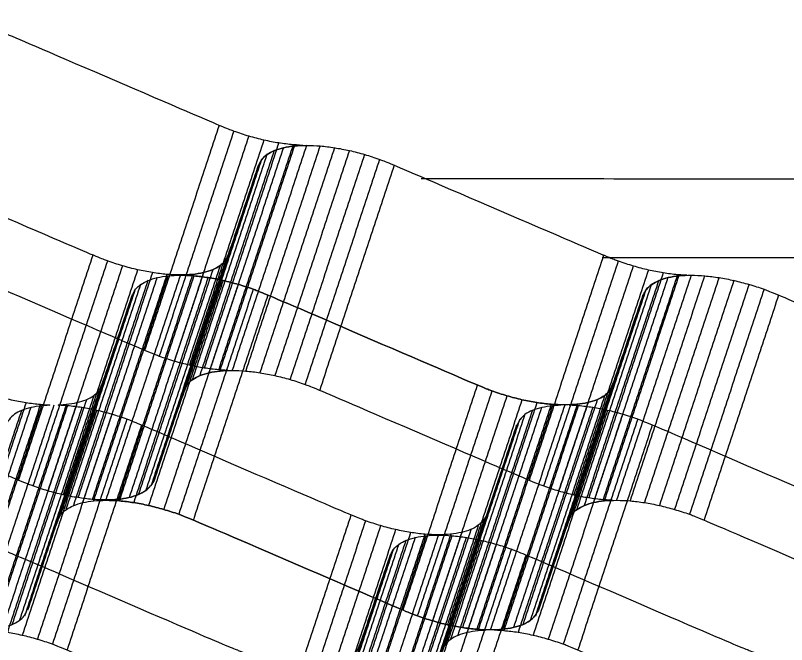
# Model space of a CAD drawing. Extents: x 638850 to 644908, y 297188 to 298900.
# Drawn here: x 643593.06 to 643616.8, y 298445.85 to 298465.22 of the extents above; entities that cross this region are included whole.
import ezdxf

# ---------------------------------------------------------------- set-up
doc = ezdxf.new("R2010")
doc.units = 0
doc.layers.add('12', color=7, linetype='Continuous')
doc.layers.add('5', color=7, linetype='Continuous')

msp = doc.modelspace()

# ---------------------------------------------------------------- linework, layer by layer
at = {"layer": '12'}
for points, degree in [([(643599.621, 298457.837), (643600.539, 298460.618), (643600.636, 298460.796), (643600.801, 298460.947), (643601.025, 298461.068), (643601.311, 298461.155), (643601.646, 298461.209), (643602.024, 298461.228), (643601.611, 298461.247), (643601.168, 298461.301), (643600.709, 298461.387), (643600.242, 298461.509), (643599.778, 298461.66), (643599.33, 298461.838), (643592.882, 298464.619), (643592.434, 298464.797), (643591.972, 298464.946), (643591.505, 298465.067), (643591.046, 298465.156), (643590.603, 298465.21), (643590.187, 298465.229), (643589.807, 298465.21), (643589.472, 298465.156), (643589.188, 298465.067), (643588.962, 298464.946), (643588.8, 298464.797), (643588.702, 298464.619), (643587.782, 298461.838), (643587.687, 298461.66), (643587.522, 298461.509), (643587.296, 298461.387), (643587.012, 298461.301), (643586.677, 298461.247), (643586.297, 298461.228), (643586.712, 298461.209), (643587.155, 298461.155), (643587.614, 298461.068), (643588.081, 298460.947), (643588.543, 298460.796), (643588.994, 298460.618), (643595.439, 298457.837), (643595.89, 298457.661), (643596.351, 298457.51), (643596.819, 298457.388), (643597.278, 298457.299), (643597.72, 298457.245), (643598.136, 298457.229), (643598.514, 298457.245), (643598.852, 298457.299), (643599.135, 298457.388), (643599.359, 298457.51), (643599.524, 298457.661), (643599.621, 298457.837)], 3), ([(643599.33, 298461.838), (643597.035, 298454.91)], 1), ([(643599.778, 298461.66), (643597.485, 298454.732)], 1), ([(643600.242, 298461.509), (643597.947, 298454.58)], 1), ([(643611.458, 298453.838), (643612.379, 298456.619), (643612.476, 298456.797), (643612.638, 298456.946), (643612.865, 298457.067), (643613.148, 298457.156), (643613.483, 298457.21), (643613.864, 298457.229), (643613.448, 298457.245), (643613.005, 298457.299), (643612.546, 298457.388), (643612.079, 298457.51), (643611.617, 298457.661), (643611.166, 298457.837), (643604.721, 298460.618), (643604.271, 298460.796), (643603.809, 298460.947), (643603.342, 298461.068), (643602.883, 298461.155), (643602.44, 298461.209), (643602.024, 298461.228), (643601.646, 298461.209), (643601.311, 298461.155), (643601.025, 298461.068), (643600.801, 298460.947), (643600.636, 298460.796), (643600.539, 298460.618), (643599.621, 298457.837), (643599.524, 298457.661), (643599.359, 298457.51), (643599.135, 298457.388), (643598.852, 298457.299), (643598.514, 298457.245), (643598.136, 298457.229), (643598.552, 298457.21), (643598.992, 298457.156), (643599.454, 298457.067), (643599.918, 298456.946), (643600.383, 298456.797), (643600.831, 298456.619), (643607.278, 298453.838), (643607.727, 298453.66), (643608.191, 298453.508), (643608.655, 298453.387), (643609.114, 298453.301), (643609.557, 298453.247), (643609.973, 298453.228), (643610.354, 298453.247), (643610.688, 298453.301), (643610.972, 298453.387), (643611.199, 298453.508), (643611.361, 298453.66), (643611.458, 298453.838)], 3), ([(643600.709, 298461.387), (643598.414, 298454.459)], 1), ([(643601.168, 298461.301), (643598.873, 298454.372)], 1), ([(643601.611, 298461.247), (643599.316, 298454.318)], 1), ([(643601.646, 298461.209), (643599.351, 298454.281)], 1), ([(643601.646, 298461.209), (643599.351, 298454.281)], 1), ([(643602.024, 298461.228), (643599.732, 298454.3)], 1), ([(643602.024, 298461.228), (643599.732, 298454.3)], 1), ([(643602.44, 298461.209), (643600.148, 298454.281)], 1), ([(643601.025, 298461.068), (643598.733, 298454.14)], 1), ([(643601.025, 298461.068), (643598.733, 298454.14)], 1), ([(643601.311, 298461.155), (643599.016, 298454.227)], 1), ([(643601.311, 298461.155), (643599.016, 298454.227)], 1), ([(643602.883, 298461.155), (643600.588, 298454.227)], 1), ([(643603.342, 298461.068), (643601.049, 298454.14)], 1), ([(643600.636, 298460.796), (643598.344, 298453.868)], 1), ([(643600.636, 298460.796), (643598.344, 298453.868)], 1), ([(643600.801, 298460.947), (643598.506, 298454.019)], 1), ([(643600.801, 298460.947), (643598.506, 298454.019)], 1), ([(643603.809, 298460.947), (643601.514, 298454.019)], 1), ([(643604.271, 298460.796), (643601.978, 298453.868)], 1), ([(643600.539, 298460.618), (643598.247, 298453.689)], 1), ([(643600.539, 298460.618), (643598.247, 298453.689)], 1), ([(643604.721, 298460.618), (643602.426, 298453.689)], 1), ([(643597.326, 298450.908), (643598.247, 298453.689), (643598.344, 298453.868), (643598.506, 298454.019), (643598.733, 298454.14), (643599.016, 298454.227), (643599.351, 298454.281), (643599.732, 298454.3), (643599.316, 298454.318), (643598.873, 298454.372), (643598.414, 298454.459), (643597.947, 298454.58), (643597.485, 298454.732), (643597.035, 298454.91), (643590.59, 298457.691), (643590.139, 298457.869), (643589.677, 298458.017), (643589.21, 298458.139), (643588.751, 298458.228), (643588.308, 298458.282), (643587.892, 298458.301), (643587.514, 298458.282), (643587.177, 298458.228), (643586.893, 298458.139), (643586.669, 298458.017), (643586.505, 298457.869), (643586.407, 298457.691), (643585.489, 298454.91), (643585.392, 298454.732), (643585.227, 298454.58), (643585.003, 298454.459), (643584.72, 298454.372), (643584.382, 298454.318), (643584.004, 298454.3), (643584.42, 298454.281), (643584.86, 298454.227), (643585.322, 298454.14), (643585.786, 298454.019), (643586.251, 298453.868), (643586.699, 298453.689), (643593.147, 298450.908), (643593.595, 298450.733), (643594.056, 298450.582), (643594.524, 298450.46), (643594.983, 298450.371), (643595.425, 298450.317), (643595.841, 298450.301), (643596.222, 298450.317), (643596.557, 298450.371), (643596.84, 298450.46), (643597.067, 298450.582), (643597.229, 298450.733), (643597.326, 298450.908)], 3), ([(643595.439, 298457.837), (643593.147, 298450.908)], 1), ([(643595.89, 298457.661), (643593.595, 298450.733)], 1), ([(643599.524, 298457.661), (643597.229, 298450.733)], 1), ([(643599.524, 298457.661), (643597.229, 298450.733)], 1), ([(643599.621, 298457.837), (643597.326, 298450.908)], 1), ([(643599.621, 298457.837), (643597.326, 298450.908)], 1), ([(643611.166, 298457.837), (643608.874, 298450.908)], 1), ([(643611.617, 298457.661), (643609.322, 298450.733)], 1), ([(643596.351, 298457.51), (643594.056, 298450.582)], 1), ([(643599.359, 298457.51), (643597.067, 298450.582)], 1), ([(643599.359, 298457.51), (643597.067, 298450.582)], 1), ([(643612.079, 298457.51), (643609.784, 298450.582)], 1), ([(643591.84, 298449.836), (643592.76, 298452.617), (643592.858, 298452.796), (643593.02, 298452.947), (643593.246, 298453.068), (643593.53, 298453.155), (643593.865, 298453.209), (643594.245, 298453.228), (643593.83, 298453.247), (643593.387, 298453.301), (643592.928, 298453.387), (643592.461, 298453.508), (643591.999, 298453.66), (643591.551, 298453.838), (643585.103, 298456.619), (643584.655, 298456.797), (643584.191, 298456.946), (643583.726, 298457.067), (643583.265, 298457.156), (643582.824, 298457.21), (643582.409, 298457.229), (643582.028, 298457.21), (643581.693, 298457.156), (643581.41, 298457.067), (643581.183, 298456.946), (643581.018, 298456.797), (643580.924, 298456.619), (643580.003, 298453.838), (643579.906, 298453.66), (643579.744, 298453.508), (643579.517, 298453.387), (643579.233, 298453.301), (643578.899, 298453.247), (643578.518, 298453.228), (643578.934, 298453.209), (643579.377, 298453.155), (643579.836, 298453.068), (643580.3, 298452.947), (643580.764, 298452.796), (643581.213, 298452.617), (643587.66, 298449.836), (643588.108, 298449.661), (643588.573, 298449.51), (643589.037, 298449.388), (643589.496, 298449.299), (643589.939, 298449.245), (643590.355, 298449.229), (643590.735, 298449.245), (643591.07, 298449.299), (643591.354, 298449.388), (643591.581, 298449.51), (643591.743, 298449.661), (643591.84, 298449.836)], 3), ([(643607.567, 298449.836), (643608.488, 298452.617), (643608.585, 298452.796), (643608.747, 298452.947), (643608.974, 298453.068), (643609.257, 298453.155), (643609.592, 298453.209), (643609.973, 298453.228), (643609.557, 298453.247), (643609.114, 298453.301), (643608.655, 298453.387), (643608.191, 298453.508), (643607.727, 298453.66), (643607.278, 298453.838), (643600.831, 298456.619), (643600.383, 298456.797), (643599.918, 298456.946), (643599.454, 298457.067), (643598.992, 298457.156), (643598.552, 298457.21), (643598.136, 298457.229), (643597.755, 298457.21), (643597.421, 298457.156), (643597.137, 298457.067), (643596.91, 298456.946), (643596.748, 298456.797), (643596.651, 298456.619), (643595.73, 298453.838), (643595.633, 298453.66), (643595.471, 298453.508), (643595.244, 298453.387), (643594.961, 298453.301), (643594.626, 298453.247), (643594.245, 298453.228), (643594.661, 298453.209), (643595.104, 298453.155), (643595.563, 298453.068), (643596.03, 298452.947), (643596.492, 298452.796), (643596.94, 298452.617), (643603.388, 298449.836), (643603.836, 298449.661), (643604.3, 298449.51), (643604.765, 298449.388), (643605.226, 298449.299), (643605.666, 298449.245), (643606.082, 298449.229), (643606.463, 298449.245), (643606.798, 298449.299), (643607.081, 298449.388), (643607.308, 298449.51), (643607.47, 298449.661), (643607.567, 298449.836)], 3), ([(643596.819, 298457.388), (643594.524, 298450.46)], 1), ([(643597.278, 298457.299), (643594.983, 298450.371)], 1), ([(643597.72, 298457.245), (643595.425, 298450.317)], 1), ([(643597.755, 298457.21), (643595.46, 298450.282)], 1), ([(643598.136, 298457.229), (643595.841, 298450.301)], 1), ([(643598.136, 298457.229), (643595.841, 298450.301)], 1), ([(643598.136, 298457.229), (643595.841, 298450.301)], 1), ([(643598.514, 298457.245), (643596.222, 298450.317)], 1), ([(643598.514, 298457.245), (643596.222, 298450.317)], 1), ([(643598.552, 298457.21), (643596.257, 298450.282)], 1), ([(643598.552, 298457.21), (643596.257, 298450.282)], 1), ([(643598.852, 298457.299), (643596.557, 298450.371)], 1), ([(643598.852, 298457.299), (643596.557, 298450.371)], 1), ([(643599.135, 298457.388), (643596.84, 298450.46)], 1), ([(643599.135, 298457.388), (643596.84, 298450.46)], 1), ([(643623.295, 298449.836), (643624.215, 298452.617), (643624.313, 298452.796), (643624.475, 298452.947), (643624.701, 298453.068), (643624.985, 298453.155), (643625.32, 298453.209), (643625.7, 298453.228), (643625.285, 298453.247), (643624.842, 298453.301), (643624.383, 298453.387), (643623.918, 298453.508), (643623.454, 298453.66), (643623.006, 298453.838), (643616.558, 298456.619), (643616.11, 298456.797), (643615.646, 298456.946), (643615.181, 298457.067), (643614.722, 298457.156), (643614.279, 298457.21), (643613.864, 298457.229), (643613.483, 298457.21), (643613.148, 298457.156), (643612.865, 298457.067), (643612.638, 298456.946), (643612.476, 298456.797), (643612.379, 298456.619), (643611.458, 298453.838), (643611.361, 298453.66), (643611.199, 298453.508), (643610.972, 298453.387), (643610.688, 298453.301), (643610.354, 298453.247), (643609.973, 298453.228), (643610.389, 298453.209), (643610.832, 298453.155), (643611.291, 298453.068), (643611.758, 298452.947), (643612.219, 298452.796), (643612.668, 298452.617), (643619.115, 298449.836), (643619.563, 298449.661), (643620.028, 298449.51), (643620.495, 298449.388), (643620.954, 298449.299), (643621.394, 298449.245), (643621.81, 298449.229), (643622.19, 298449.245), (643622.525, 298449.299), (643622.809, 298449.388), (643623.036, 298449.51), (643623.2, 298449.661), (643623.295, 298449.836)], 3), ([(643612.546, 298457.388), (643610.251, 298450.46)], 1), ([(643613.005, 298457.299), (643610.71, 298450.371)], 1), ([(643613.448, 298457.245), (643611.153, 298450.317)], 1), ([(643613.483, 298457.21), (643611.188, 298450.282)], 1), ([(643613.483, 298457.21), (643611.188, 298450.282)], 1), ([(643613.864, 298457.229), (643611.569, 298450.301)], 1), ([(643613.864, 298457.229), (643611.569, 298450.301)], 1), ([(643614.279, 298457.21), (643611.984, 298450.282)], 1), ([(643596.91, 298456.946), (643594.615, 298450.017)], 1), ([(643597.137, 298457.067), (643594.842, 298450.139)], 1), ([(643597.421, 298457.156), (643595.126, 298450.228)], 1), ([(643598.992, 298457.156), (643596.7, 298450.228)], 1), ([(643598.992, 298457.156), (643596.7, 298450.228)], 1), ([(643599.454, 298457.067), (643597.159, 298450.139)], 1), ([(643599.454, 298457.067), (643597.159, 298450.139)], 1), ([(643599.918, 298456.946), (643597.626, 298450.017)], 1), ([(643599.918, 298456.946), (643597.626, 298450.017)], 1), ([(643612.638, 298456.946), (643610.343, 298450.017)], 1), ([(643612.638, 298456.946), (643610.343, 298450.017)], 1), ([(643612.865, 298457.067), (643610.57, 298450.139)], 1), ([(643612.865, 298457.067), (643610.57, 298450.139)], 1), ([(643613.148, 298457.156), (643610.853, 298450.228)], 1), ([(643613.148, 298457.156), (643610.853, 298450.228)], 1), ([(643614.722, 298457.156), (643612.427, 298450.228)], 1), ([(643615.181, 298457.067), (643612.886, 298450.139)], 1), ([(643615.646, 298456.946), (643613.353, 298450.017)], 1), ([(643596.748, 298456.797), (643594.453, 298449.869)], 1), ([(643600.383, 298456.797), (643598.088, 298449.869)], 1), ([(643600.383, 298456.797), (643598.088, 298449.869)], 1), ([(643612.476, 298456.797), (643610.181, 298449.869)], 1), ([(643612.476, 298456.797), (643610.181, 298449.869)], 1), ([(643616.11, 298456.797), (643613.815, 298449.869)], 1), ([(643596.651, 298456.619), (643594.356, 298449.691)], 1), ([(643600.831, 298456.619), (643598.536, 298449.691)], 1), ([(643600.831, 298456.619), (643598.536, 298449.691)], 1), ([(643612.379, 298456.619), (643610.084, 298449.691)], 1), ([(643612.379, 298456.619), (643610.084, 298449.691)], 1), ([(643616.558, 298456.619), (643614.263, 298449.691)], 1), ([(643609.163, 298446.91), (643610.084, 298449.691), (643610.181, 298449.869), (643610.343, 298450.017), (643610.57, 298450.139), (643610.853, 298450.228), (643611.188, 298450.282), (643611.569, 298450.301), (643611.153, 298450.317), (643610.71, 298450.371), (643610.251, 298450.46), (643609.784, 298450.582), (643609.322, 298450.733), (643608.874, 298450.908), (643602.426, 298453.689), (643601.978, 298453.868), (643601.514, 298454.019), (643601.049, 298454.14), (643600.588, 298454.227), (643600.148, 298454.281), (643599.732, 298454.3), (643599.351, 298454.281), (643599.016, 298454.227), (643598.733, 298454.14), (643598.506, 298454.019), (643598.344, 298453.868), (643598.247, 298453.689), (643597.326, 298450.908), (643597.229, 298450.733), (643597.067, 298450.582), (643596.84, 298450.46), (643596.557, 298450.371), (643596.222, 298450.317), (643595.841, 298450.301), (643596.257, 298450.282), (643596.7, 298450.228), (643597.159, 298450.139), (643597.626, 298450.017), (643598.088, 298449.869), (643598.536, 298449.691), (643604.983, 298446.91), (643605.432, 298446.731), (643605.896, 298446.58), (643606.36, 298446.459), (643606.822, 298446.372), (643607.262, 298446.318), (643607.678, 298446.299), (643608.059, 298446.318), (643608.393, 298446.372), (643608.677, 298446.459), (643608.904, 298446.58), (643609.066, 298446.731), (643609.163, 298446.91)], 3), ([(643595.633, 298453.66), (643593.338, 298446.731)], 1), ([(643595.73, 298453.838), (643593.435, 298446.91)], 1), ([(643607.278, 298453.838), (643604.983, 298446.91)], 1), ([(643607.278, 298453.838), (643604.983, 298446.91)], 1), ([(643607.727, 298453.66), (643605.432, 298446.731)], 1), ([(643607.727, 298453.66), (643605.432, 298446.731)], 1), ([(643611.361, 298453.66), (643609.066, 298446.731)], 1), ([(643611.361, 298453.66), (643609.066, 298446.731)], 1), ([(643611.458, 298453.838), (643609.163, 298446.91)], 1), ([(643611.458, 298453.838), (643609.163, 298446.91)], 1), ([(643595.244, 298453.387), (643592.949, 298446.459)], 1), ([(643595.471, 298453.508), (643593.176, 298446.58)], 1), ([(643608.191, 298453.508), (643605.896, 298446.58)], 1), ([(643608.191, 298453.508), (643605.896, 298446.58)], 1), ([(643608.655, 298453.387), (643606.36, 298446.459)], 1), ([(643608.655, 298453.387), (643606.36, 298446.459)], 1), ([(643610.972, 298453.387), (643608.677, 298446.459)], 1), ([(643610.972, 298453.387), (643608.677, 298446.459)], 1), ([(643611.199, 298453.508), (643608.904, 298446.58)], 1), ([(643611.199, 298453.508), (643608.904, 298446.58)], 1), ([(643593.387, 298453.301), (643591.092, 298446.372)], 1), ([(643593.53, 298453.155), (643591.235, 298446.227)], 1), ([(643593.83, 298453.247), (643591.535, 298446.318)], 1), ([(643593.865, 298453.209), (643591.572, 298446.281)], 1), ([(643594.245, 298453.228), (643591.95, 298446.299)], 1), ([(643594.245, 298453.228), (643591.95, 298446.299)], 1), ([(643594.626, 298453.247), (643592.331, 298446.318)], 1), ([(643594.661, 298453.209), (643592.366, 298446.281)], 1), ([(643594.961, 298453.301), (643592.666, 298446.372)], 1), ([(643595.104, 298453.155), (643592.809, 298446.227)], 1), ([(643609.114, 298453.301), (643606.822, 298446.372)], 1), ([(643609.114, 298453.301), (643606.822, 298446.372)], 1), ([(643609.257, 298453.155), (643606.962, 298446.227)], 1), ([(643609.557, 298453.247), (643607.262, 298446.318)], 1), ([(643609.557, 298453.247), (643607.262, 298446.318)], 1), ([(643609.592, 298453.209), (643607.3, 298446.281)], 1), ([(643609.973, 298453.228), (643607.678, 298446.299)], 1), ([(643609.973, 298453.228), (643607.678, 298446.299)], 1), ([(643609.973, 298453.228), (643607.678, 298446.299)], 1), ([(643610.354, 298453.247), (643608.059, 298446.318)], 1), ([(643610.354, 298453.247), (643608.059, 298446.318)], 1), ([(643610.389, 298453.209), (643608.094, 298446.281)], 1), ([(643610.688, 298453.301), (643608.393, 298446.372)], 1), ([(643610.688, 298453.301), (643608.393, 298446.372)], 1), ([(643610.832, 298453.155), (643608.537, 298446.227)], 1), ([(643593.246, 298453.068), (643590.951, 298446.14)], 1), ([(643595.563, 298453.068), (643593.268, 298446.14)], 1), ([(643596.03, 298452.947), (643593.735, 298446.019)], 1), ([(643608.747, 298452.947), (643606.455, 298446.019)], 1), ([(643608.974, 298453.068), (643606.679, 298446.14)], 1), ([(643611.291, 298453.068), (643608.996, 298446.14)], 1), ([(643611.758, 298452.947), (643609.463, 298446.019)], 1), ([(643596.492, 298452.796), (643594.197, 298445.867)], 1), ([(643608.585, 298452.796), (643606.29, 298445.867)], 1), ([(643612.219, 298452.796), (643609.924, 298445.867)], 1), ([(643596.94, 298452.617), (643594.648, 298445.689)], 1), ([(643608.488, 298452.617), (643606.193, 298445.689)], 1), ([(643612.668, 298452.617), (643610.375, 298445.689)], 1), ([(643605.275, 298442.908), (643606.193, 298445.689), (643606.29, 298445.867), (643606.455, 298446.019), (643606.679, 298446.14), (643606.962, 298446.227), (643607.3, 298446.281), (643607.678, 298446.299), (643607.262, 298446.318), (643606.822, 298446.372), (643606.36, 298446.459), (643605.896, 298446.58), (643605.432, 298446.731), (643604.983, 298446.91), (643598.536, 298449.691), (643598.088, 298449.869), (643597.626, 298450.017), (643597.159, 298450.139), (643596.7, 298450.228), (643596.257, 298450.282), (643595.841, 298450.301), (643595.46, 298450.282), (643595.126, 298450.228), (643594.842, 298450.139), (643594.615, 298450.017), (643594.453, 298449.869), (643594.356, 298449.691), (643593.435, 298446.91), (643593.338, 298446.731), (643593.176, 298446.58), (643592.949, 298446.459), (643592.666, 298446.372), (643592.331, 298446.318), (643591.95, 298446.299), (643592.366, 298446.281), (643592.809, 298446.227), (643593.268, 298446.14), (643593.735, 298446.019), (643594.197, 298445.867), (643594.648, 298445.689), (643601.093, 298442.908), (643601.544, 298442.733), (643602.005, 298442.582), (643602.472, 298442.46), (643602.931, 298442.371), (643603.374, 298442.317), (643603.79, 298442.301), (643604.168, 298442.317), (643604.503, 298442.371), (643604.789, 298442.46), (643605.013, 298442.582), (643605.178, 298442.733), (643605.275, 298442.908)], 3), ([(643621.002, 298442.908), (643621.92, 298445.689), (643622.018, 298445.867), (643622.182, 298446.019), (643622.406, 298446.14), (643622.69, 298446.227), (643623.027, 298446.281), (643623.405, 298446.299), (643622.99, 298446.318), (643622.55, 298446.372), (643622.091, 298446.459), (643621.623, 298446.58), (643621.159, 298446.731), (643620.711, 298446.91), (643614.263, 298449.691), (643613.815, 298449.869), (643613.353, 298450.017), (643612.886, 298450.139), (643612.427, 298450.228), (643611.984, 298450.282), (643611.569, 298450.301), (643611.188, 298450.282), (643610.853, 298450.228), (643610.57, 298450.139), (643610.343, 298450.017), (643610.181, 298449.869), (643610.084, 298449.691), (643609.163, 298446.91), (643609.066, 298446.731), (643608.904, 298446.58), (643608.677, 298446.459), (643608.393, 298446.372), (643608.059, 298446.318), (643607.678, 298446.299), (643608.094, 298446.281), (643608.537, 298446.227), (643608.996, 298446.14), (643609.463, 298446.019), (643609.924, 298445.867), (643610.375, 298445.689), (643616.82, 298442.908), (643617.271, 298442.733), (643617.733, 298442.582), (643618.2, 298442.46), (643618.659, 298442.371), (643619.102, 298442.317), (643619.517, 298442.301), (643619.895, 298442.317), (643620.233, 298442.371), (643620.516, 298442.46), (643620.741, 298442.582), (643620.905, 298442.733), (643621.002, 298442.908)], 3), ([(643603.388, 298449.836), (643601.093, 298442.908)], 1), ([(643607.567, 298449.836), (643605.275, 298442.908)], 1), ([(643603.836, 298449.661), (643601.544, 298442.733)], 1), ([(643607.47, 298449.661), (643605.178, 298442.733)], 1), ([(643604.3, 298449.51), (643602.005, 298442.582)], 1), ([(643604.765, 298449.388), (643602.472, 298442.46)], 1), ([(643607.081, 298449.388), (643604.789, 298442.46)], 1), ([(643607.308, 298449.51), (643605.013, 298442.582)], 1), ([(643599.789, 298441.836), (643600.709, 298444.617), (643600.804, 298444.796), (643600.968, 298444.947), (643601.195, 298445.068), (643601.479, 298445.157), (643601.814, 298445.209), (643602.194, 298445.228), (643601.778, 298445.246), (643601.336, 298445.3), (643600.877, 298445.387), (643600.41, 298445.508), (643599.948, 298445.66), (643599.497, 298445.838), (643593.052, 298448.619), (643592.601, 298448.797), (643592.139, 298448.948), (643591.672, 298449.067), (643591.213, 298449.156), (643590.771, 298449.21), (643590.355, 298449.229), (643589.977, 298449.21), (643589.639, 298449.156), (643589.356, 298449.067), (643589.129, 298448.948), (643588.967, 298448.797), (643588.87, 298448.619), (643587.952, 298445.838), (643587.855, 298445.66), (643587.69, 298445.508), (643587.466, 298445.387), (643587.18, 298445.3), (643586.845, 298445.246), (643586.464, 298445.228), (643586.88, 298445.209), (643587.323, 298445.157), (643587.782, 298445.068), (643588.249, 298444.947), (643588.71, 298444.796), (643589.161, 298444.617), (643595.606, 298441.836), (643596.057, 298441.661), (643596.519, 298441.51), (643596.986, 298441.388), (643597.445, 298441.299), (643597.888, 298441.245), (643598.304, 298441.229), (643598.682, 298441.245), (643599.019, 298441.299), (643599.303, 298441.388), (643599.529, 298441.51), (643599.691, 298441.661), (643599.789, 298441.836)], 3), ([(643615.516, 298441.836), (643616.437, 298444.617), (643616.531, 298444.796), (643616.696, 298444.947), (643616.923, 298445.068), (643617.206, 298445.157), (643617.541, 298445.209), (643617.922, 298445.228), (643617.506, 298445.246), (643617.063, 298445.3), (643616.604, 298445.387), (643616.137, 298445.508), (643615.675, 298445.66), (643615.224, 298445.838), (643608.78, 298448.619), (643608.329, 298448.797), (643607.867, 298448.948), (643607.4, 298449.067), (643606.941, 298449.156), (643606.498, 298449.21), (643606.082, 298449.229), (643605.704, 298449.21), (643605.367, 298449.156), (643605.083, 298449.067), (643604.859, 298448.948), (643604.694, 298448.797), (643604.597, 298448.619), (643603.679, 298445.838), (643603.582, 298445.66), (643603.417, 298445.508), (643603.193, 298445.387), (643602.907, 298445.3), (643602.572, 298445.246), (643602.194, 298445.228), (643602.61, 298445.209), (643603.05, 298445.157), (643603.509, 298445.068), (643603.976, 298444.947), (643604.441, 298444.796), (643604.889, 298444.617), (643611.336, 298441.836), (643611.785, 298441.661), (643612.246, 298441.51), (643612.713, 298441.388), (643613.172, 298441.299), (643613.615, 298441.245), (643614.031, 298441.229), (643614.412, 298441.245), (643614.747, 298441.299), (643615.03, 298441.388), (643615.257, 298441.51), (643615.419, 298441.661), (643615.516, 298441.836)], 3), ([(643605.226, 298449.299), (643602.931, 298442.371)], 1), ([(643605.367, 298449.156), (643603.074, 298442.228)], 1), ([(643605.666, 298449.245), (643603.374, 298442.317)], 1), ([(643605.704, 298449.21), (643603.409, 298442.282)], 1), ([(643606.082, 298449.229), (643603.79, 298442.301)], 1), ([(643606.082, 298449.229), (643603.79, 298442.301)], 1), ([(643606.463, 298449.245), (643604.168, 298442.317)], 1), ([(643606.498, 298449.21), (643604.206, 298442.282)], 1), ([(643606.798, 298449.299), (643604.503, 298442.371)], 1), ([(643606.941, 298449.156), (643604.646, 298442.228)], 1), ([(643604.859, 298448.948), (643602.564, 298442.02)], 1), ([(643605.083, 298449.067), (643602.791, 298442.139)], 1), ([(643607.4, 298449.067), (643605.105, 298442.139)], 1), ([(643607.867, 298448.948), (643605.572, 298442.02)], 1), ([(643604.597, 298448.619), (643602.305, 298441.691)], 1), ([(643604.694, 298448.797), (643602.399, 298441.869)], 1), ([(643608.329, 298448.797), (643606.036, 298441.869)], 1), ([(643608.78, 298448.619), (643606.485, 298441.691)], 1)]:
    msp.add_open_spline(points, degree=degree, dxfattribs=at)
at = {"layer": '5'}
for points in [[(643645.539, 298460.173), (643605.547, 298460.189)], [(643645.54, 298457.758), (643611.123, 298457.758)]]:
    msp.add_open_spline(points, degree=1, dxfattribs=at)

doc.saveas('drawing.dxf')
